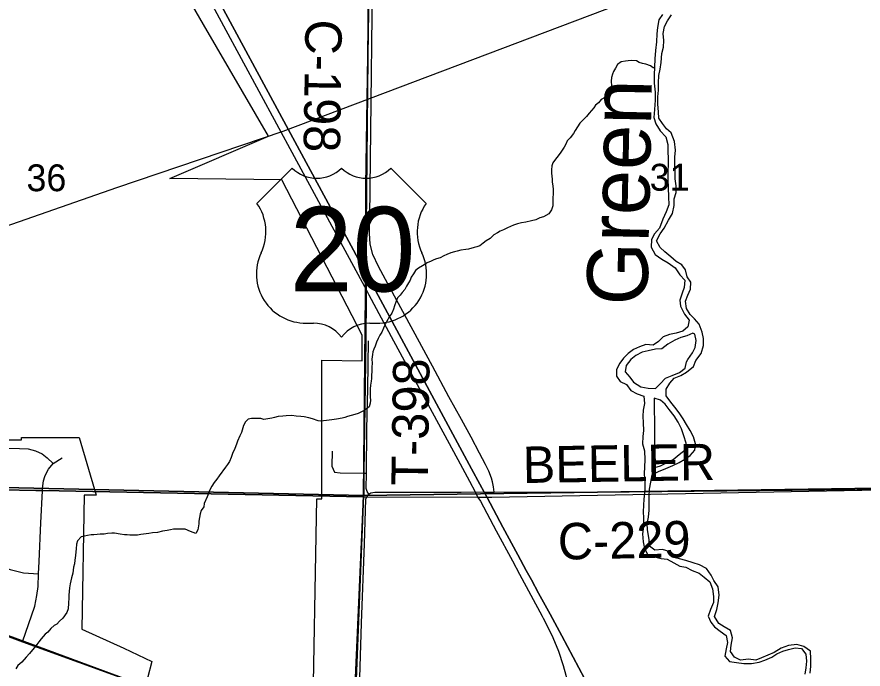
# Model space of a CAD drawing. Extents: x -8.5 to 18.7, y -20.3 to 7.
# Drawn here: x -1.362 to 1.276, y 0.52 to 2.554 of the extents above; entities that cross this region are included whole.
import ezdxf

# ---------------------------------------------------------------- set-up
doc = ezdxf.new("R2010")
doc.units = 0
for name, color, linetype in [('GM_X_City_Street', 7, 'Continuous'), ('GM_X_Corporation', 7, 'Continuous'), ('GM_X_County_Road', 7, 'Continuous'), ('GM_X_County_Road_Text', 7, 'Continuous'), ('GM_X_Minor_River', 7, 'Continuous'), ('GM_X_Minor_River_Text', 7, 'Continuous'), ('GM_X_Rail_Line', 7, 'Continuous'), ('GM_X_Section', 7, 'Continuous'), ('GM_X_Section_Text', 7, 'Continuous'), ('GM_X_State_Route', 7, 'Continuous'), ('GM_X_Township', 7, 'Continuous'), ('GM_X_Township_Road', 7, 'Continuous'), ('GM_X_Township_Road_Text', 7, 'Continuous'), ('GM_X_US_Location', 7, 'Continuous'), ('GM_X_US_Route', 7, 'Continuous'), ('GM_X_US_Shield', 7, 'Continuous')]:
    doc.layers.add(name, color=color, linetype=linetype)

msp = doc.modelspace()

# ---------------------------------------------------------------- linework, layer by layer
at = {"layer": 'GM_X_City_Street'}
msp.add_lwpolyline([(-1.4034, 1.2346), (-1.3485, 1.2346), (-1.3485, 1.2422), (-1.1685, 1.2422), (-1.1157, 1.0619), (-1.1524, 1.0625), (-1.1597, 0.644), (-1.0286, 0.5856), (-0.9421, 0.5435), (-0.955, 0.4916), (-0.4403, 0.3043), (-0.4273, 1.0509), (-0.4121, 1.0506), (-0.4121, 1.4832), (-0.2862, 1.481), (-0.2862, 1.5617), (-0.5367, 2.0462), (-0.8854, 2.05), (-0.5781, 2.1818), (-0.7808, 2.5298), (-0.8987, 2.7366)], dxfattribs=at)
at = {"layer": 'GM_X_Corporation'}
for points in [[(-1.4067, 1.0795), (-1.3034, 1.0774), (-1.2833, 1.077), (-0.2815, 1.0573), (-0.2809, 1.0704), (-0.2806, 1.1059), (-0.2802, 1.1319), (-0.2743, 1.5449), (-0.2732, 1.6817), (-0.2732, 1.7026), (-0.2734, 1.7534), (-0.2734, 1.7545), (-0.274, 2.0266), (-0.256, 3.2483), (-0.256, 3.2521), (-0.2547, 3.5633), (-0.2163, 5.3387), (-0.204, 6.1808), (-0.1985, 6.5568), (-0.1911, 6.938), (-8.4587, 6.938)], [(-0.256, 3.2483), (-0.274, 2.0266), (-0.2734, 1.7545), (-0.2734, 1.7534), (-0.2732, 1.7026), (-0.2732, 1.6817), (-0.2743, 1.5449), (-0.2802, 1.1319), (-0.2806, 1.1059), (-0.2809, 1.0704), (-0.2815, 1.0573), (-0.2719, 1.0573), (0.0749, 1.0561), (0.0888, 1.0559), (0.1031, 1.0557), (0.1184, 1.0556), (1.5463, 1.0836), (1.6213, 1.0837), (1.7309, 1.0848), (2.5365, 1.0994), (3.5551, 1.121), (3.6318, 1.1236), (5.043, 1.1473)], [(-0.5243, -5.7448), (-0.5063, -4.8122), (-0.4738, -3.5008), (-0.4017, -1.8003), (-0.4011, -1.7879), (-0.3988, -1.7297), (-0.3182, 0.2282), (-0.3179, 0.2351), (-0.2815, 1.0573), (-1.2833, 1.077), (-1.3034, 1.0774), (-1.4067, 1.0795)]]:
    msp.add_lwpolyline(points, dxfattribs=at)
at = {"layer": 'GM_X_County_Road'}
for points in [[(-0.2614, 2.0062), (-0.2612, 2.02), (-0.2518, 2.8274), (-0.2468, 3.2528)], [(0.1255, 1.0721), (0.1238, 1.0888), (0.1208, 1.1035), (0.1172, 1.1152), (0.1089, 1.137), (0.0983, 1.1582), (0.0797, 1.1938), (0.0536, 1.2428), (0.0234, 1.2984), (-0.0152, 1.3693), (-0.0667, 1.4651), (-0.1269, 1.5764), (-0.1846, 1.6834), (-0.2345, 1.7756), (-0.2529, 1.8133), (-0.2613, 1.8454), (-0.2632, 1.8797), (-0.2614, 2.0062)], [(0.1255, 1.0721), (0.5465, 1.0724), (1.2573, 1.08), (1.463, 1.0822), (1.5468, 1.0825)], [(-0.2721, 1.0547), (-0.2715, 1.0562), (-0.2706, 1.0584), (-0.2646, 1.0655), (-0.2584, 1.0697), (-0.2468, 1.0714), (-0.1241, 1.0713), (0.023, 1.0717), (0.0668, 1.0723), (0.0948, 1.0718), (0.1255, 1.0721)], [(-0.3034, 0.2289), (-0.2986, 0.3119), (-0.2955, 0.4254), (-0.2876, 0.6633), (-0.2788, 0.9108), (-0.274, 1.05), (-0.2721, 1.0547)], [(-1.6684, 0.7264), (-1.6496, 0.7195), (-1.3449, 0.6045)], [(-1.3449, 0.6045), (-0.9961, 0.4778), (-0.3174, 0.2339), (-0.3034, 0.2289)]]:
    msp.add_lwpolyline(points, dxfattribs=at)
at = {"layer": 'GM_X_Minor_River'}
msp.add_line((0.6244, 1.3649), (0.6268, 1.1484), dxfattribs=at)
for points in [[(0.6507, 2.5618), (0.6396, 2.5446), (0.6352, 2.5212), (0.6331, 2.5015), (0.6317, 2.4765), (0.6287, 2.4492), (0.6272, 2.4234), (0.6257, 2.3969), (0.6243, 2.3734), (0.6244, 2.3468), (0.6274, 2.3194), (0.6275, 2.2943), (0.6252, 2.2655), (0.6238, 2.2405), (0.6301, 2.2206), (0.6431, 2.199), (0.6608, 2.1795), (0.667, 2.1558), (0.6672, 2.1345), (0.6681, 2.1125), (0.6683, 2.0935), (0.6678, 2.073), (0.6671, 2.0464), (0.6679, 2.0206), (0.6694, 1.9932), (0.6702, 1.9674), (0.6621, 1.9463), (0.6516, 1.9231), (0.6417, 1.8952), (0.6261, 1.8774), (0.6165, 1.8602), (0.6151, 1.836), (0.6274, 1.8129), (0.649, 1.7986), (0.6684, 1.7867), (0.6899, 1.7709), (0.7045, 1.7492), (0.72, 1.7328), (0.7179, 1.7101), (0.7121, 1.6921), (0.7047, 1.671), (0.7064, 1.652), (0.7194, 1.6273), (0.7341, 1.6079), (0.7297, 1.5875), (0.7142, 1.5735), (0.6936, 1.568), (0.673, 1.5633), (0.653, 1.5562), (0.6382, 1.5414), (0.6213, 1.5305), (0.5986, 1.5327), (0.5794, 1.5248), (0.5602, 1.517), (0.5432, 1.5046), (0.5291, 1.4898), (0.5181, 1.4741), (0.507, 1.4547), (0.5071, 1.4334), (0.5188, 1.4164), (0.5383, 1.4075), (0.5522, 1.3889), (0.5716, 1.3785), (0.5927, 1.3711), (0.5943, 1.3482), (0.5907, 1.3278), (0.5895, 1.3089), (0.5904, 1.2876), (0.5913, 1.264), (0.5893, 1.2451), (0.5886, 1.2223), (0.5941, 1.2009), (0.5956, 1.1728), (0.5943, 1.1508), (0.5937, 1.1288), (0.5952, 1.1007), (0.5953, 1.0756), (0.5923, 1.0499), (0.5918, 1.0309), (0.5905, 1.0104), (0.5915, 0.9914), (0.5915, 0.9648)], [(0.651, 0.8926), (0.6267, 0.891), (0.6104, 0.9036), (0.6086, 0.9241), (0.6041, 0.9538), (0.6031, 0.9736), (0.6075, 0.994), (0.6088, 1.0152), (0.6094, 1.0365), (0.6092, 1.0585), (0.6106, 1.0812), (0.6142, 1.1024), (0.6186, 1.1258), (0.6386, 1.1359), (0.6609, 1.1459), (0.6824, 1.1545), (0.7031, 1.1638), (0.7208, 1.1747), (0.7371, 1.1864), (0.7512, 1.2027), (0.754, 1.2223), (0.7477, 1.2438), (0.7369, 1.2638), (0.726, 1.2824), (0.7151, 1.3001), (0.7042, 1.3156), (0.6932, 1.3319), (0.6764, 1.3528), (0.6625, 1.3722), (0.6623, 1.3927), (0.6734, 1.4114), (0.6867, 1.427), (0.7082, 1.4355), (0.7259, 1.4456), (0.7476, 1.464), (0.7549, 1.482), (0.7715, 1.5044), (0.7782, 1.5292), (0.7781, 1.5513), (0.774, 1.5711), (0.7648, 1.5957), (0.7509, 1.6128), (0.7368, 1.6261), (0.726, 1.6446), (0.7228, 1.6675), (0.7294, 1.6863), (0.7375, 1.705), (0.7388, 1.7263), (0.7271, 1.7433), (0.7224, 1.7647), (0.7107, 1.781), (0.6935, 1.7913), (0.6765, 1.8054), (0.6579, 1.8211), (0.6439, 1.8344), (0.6316, 1.8553), (0.6435, 1.877), (0.6554, 1.8949), (0.6697, 1.9195), (0.6817, 1.9412), (0.6869, 1.9654), (0.6874, 1.9866), (0.6933, 2.0062), (0.6931, 2.0267), (0.6899, 2.0488), (0.6905, 2.0708), (0.6888, 2.0944), (0.6894, 2.1164), (0.6908, 2.1384), (0.6877, 2.1658), (0.6778, 2.1927), (0.663, 2.2045), (0.6506, 2.2215), (0.6396, 2.2386), (0.6387, 2.2583), (0.6363, 2.2819), (0.6361, 2.3047), (0.6382, 2.3259), (0.6381, 2.3487), (0.6395, 2.3715), (0.643, 2.3911), (0.6466, 2.4115), (0.6481, 2.4396), (0.654, 2.4591), (0.6545, 2.4804), (0.6529, 2.5025), (0.6565, 2.5244), (0.666, 2.5416), (0.6787, 2.5602)], [(0.6256, 2.3946), (0.6212, 2.3955), (0.613, 2.4017), (0.5986, 2.4064), (0.5888, 2.4088), (0.5782, 2.4119), (0.5691, 2.4166), (0.5547, 2.4175), (0.5441, 2.4169), (0.535, 2.4162), (0.5213, 2.4141), (0.5106, 2.4058), (0.5036, 2.3938), (0.4974, 2.3832), (0.4943, 2.3749), (0.4912, 2.365), (0.491, 2.3536), (0.4916, 2.3385), (0.4884, 2.3248), (0.4799, 2.3128), (0.473, 2.3037), (0.4593, 2.2963), (0.4508, 2.2858), (0.4416, 2.279), (0.4362, 2.27), (0.4224, 2.2534), (0.4139, 2.2429), (0.3932, 2.2226), (0.3855, 2.2113), (0.3785, 2.1992), (0.3731, 2.1902), (0.3623, 2.1766), (0.3539, 2.1676), (0.35, 2.1593), (0.3438, 2.148), (0.3337, 2.1321), (0.3253, 2.1208), (0.3168, 2.1103), (0.3091, 2.099), (0.3052, 2.0892), (0.3043, 2.077), (0.3049, 2.0664), (0.3062, 2.0474), (0.3069, 2.039), (0.3083, 2.0276), (0.3096, 2.0155), (0.3092, 1.976), (0.3083, 1.9646), (0.3044, 1.9518), (0.2959, 1.9397), (0.2791, 1.9308), (0.2684, 1.9271), (0.2562, 1.9211), (0.2425, 1.9175), (0.225, 1.9139), (0.2106, 1.9118), (0.1984, 1.9081), (0.1862, 1.9044), (0.1771, 1.9007), (0.1672, 1.8963), (0.155, 1.8903), (0.1443, 1.8859), (0.1359, 1.8807), (0.1252, 1.8747), (0.1129, 1.8627), (0.1007, 1.8552), (0.0915, 1.8485), (0.0808, 1.8403), (0.0717, 1.8373), (0.0633, 1.8344), (0.0458, 1.83), (0.0374, 1.8286), (0.0215, 1.8265), (0.0108, 1.8236), (0.0017, 1.8214), (-0.009, 1.8185), (-0.0219, 1.8133), (-0.0311, 1.8088), (-0.0425, 1.8029), (-0.054, 1.7992), (-0.0623, 1.7963), (-0.0707, 1.7926), (-0.0829, 1.7874), (-0.0982, 1.7777), (-0.1104, 1.7702), (-0.1196, 1.7627), (-0.1258, 1.7529), (-0.1335, 1.7424), (-0.1359, 1.7333), (-0.1413, 1.7242), (-0.1475, 1.7144), (-0.1529, 1.7038), (-0.1606, 1.6948), (-0.1675, 1.6865), (-0.1752, 1.6783), (-0.1799, 1.6669), (-0.1846, 1.6533), (-0.1878, 1.642), (-0.1932, 1.6299), (-0.2009, 1.6193), (-0.2102, 1.6027)], [(-0.2102, 1.6027), (-0.2156, 1.5922), (-0.2188, 1.5831), (-0.2242, 1.5702), (-0.2304, 1.5612), (-0.2358, 1.5514), (-0.2413, 1.5393), (-0.2452, 1.5272), (-0.2499, 1.5181), (-0.253, 1.509), (-0.2539, 1.5007), (-0.2555, 1.4863), (-0.2549, 1.4741), (-0.2558, 1.462), (-0.256, 1.4468), (-0.2568, 1.4377), (-0.257, 1.4263), (-0.2578, 1.418), (-0.2595, 1.4051), (-0.2604, 1.3945), (-0.2612, 1.3861), (-0.2613, 1.3763), (-0.2607, 1.3679), (-0.26, 1.3588), (-0.2609, 1.3497), (-0.2641, 1.3376), (-0.2763, 1.3286), (-0.2878, 1.3219), (-0.2984, 1.3174), (-0.3083, 1.3138), (-0.3197, 1.3108), (-0.3312, 1.3072), (-0.3403, 1.305), (-0.3487, 1.302), (-0.3654, 1.2992), (-0.3806, 1.2978), (-0.3889, 1.2964), (-0.4148, 1.2936), (-0.4231, 1.2937), (-0.4405, 1.3), (-0.4526, 1.3032), (-0.4662, 1.3063), (-0.4776, 1.308), (-0.492, 1.3089), (-0.5049, 1.3106), (-0.5231, 1.31), (-0.5337, 1.3086), (-0.5474, 1.3072), (-0.5588, 1.3051), (-0.5672, 1.3029), (-0.5801, 1.3), (-0.5923, 1.2986), (-0.6021, 1.301), (-0.6309, 1.3013), (-0.6416, 1.2999), (-0.6492, 1.2908), (-0.6562, 1.2795), (-0.6618, 1.2583), (-0.6672, 1.2478), (-0.6742, 1.2311), (-0.6773, 1.2213), (-0.6828, 1.2084), (-0.6898, 1.1918), (-0.6945, 1.1797), (-0.7, 1.1676), (-0.7054, 1.1578), (-0.7115, 1.1495), (-0.7316, 1.1224), (-0.7393, 1.1119), (-0.747, 1.1021), (-0.7547, 1.09), (-0.7617, 1.0764), (-0.7648, 1.0673), (-0.7687, 1.0568), (-0.7788, 1.0364), (-0.7797, 1.0257), (-0.7882, 1.0145), (-0.7906, 1.0046), (-0.793, 0.9925), (-0.7954, 0.9811), (-0.7955, 0.9728), (-0.7987, 0.9538), (-0.8049, 0.9433), (-0.8208, 0.9487), (-0.8374, 0.9558), (-0.8457, 0.9566), (-0.8662, 0.9568), (-0.8746, 0.9562), (-0.8837, 0.954), (-0.8936, 0.9526), (-0.908, 0.9504), (-0.924, 0.9461), (-0.9392, 0.9447), (-0.9506, 0.9433), (-0.9764, 0.9398), (-0.9863, 0.9376), (-1.0098, 0.9379), (-1.0189, 0.9387), (-1.0273, 0.9388), (-1.0409, 0.9412), (-1.0576, 0.9437)], [(0.7451, 1.5681), (0.7267, 1.5588), (0.7076, 1.554), (0.6892, 1.5454), (0.6668, 1.5338), (0.6483, 1.5191), (0.6292, 1.5174), (0.6064, 1.5127), (0.5873, 1.5079), (0.568, 1.4978), (0.5518, 1.4853), (0.5376, 1.4668), (0.5341, 1.4471), (0.5488, 1.4308), (0.5605, 1.4145), (0.5828, 1.4002), (0.6055, 1.3965), (0.629, 1.3951), (0.6438, 1.4099), (0.6602, 1.4277), (0.6809, 1.4355), (0.7039, 1.4447), (0.7209, 1.4587), (0.7253, 1.4783), (0.73, 1.4858)], [(0.73, 1.4858), (0.7442, 1.5059), (0.753, 1.5231), (0.7559, 1.545), (0.7511, 1.5649), (0.7451, 1.5681)], [(0.6268, 1.1484), (0.6444, 1.154), (0.6636, 1.1633), (0.6836, 1.1734), (0.703, 1.1896), (0.7216, 1.2035), (0.7245, 1.2247), (0.7175, 1.2469), (0.7097, 1.2691), (0.6997, 1.2899), (0.6866, 1.3093), (0.6712, 1.3294), (0.6587, 1.3457), (0.6447, 1.359), (0.6244, 1.3649)], [(0.5915, 0.9648), (0.5886, 0.9414), (0.5902, 0.9163), (0.595, 0.8956), (0.6044, 0.8787), (0.6254, 0.8705), (0.6465, 0.8653), (0.6654, 0.8626), (0.6855, 0.8514), (0.7042, 0.841), (0.7231, 0.8374), (0.7433, 0.827), (0.7651, 0.8188), (0.7807, 0.807), (0.7985, 0.7921), (0.8062, 0.7698), (0.8101, 0.7462), (0.8096, 0.7272), (0.7999, 0.7055), (0.7933, 0.6851), (0.8011, 0.6667), (0.8129, 0.6512), (0.8307, 0.6378), (0.8493, 0.6244), (0.8533, 0.603), (0.8497, 0.5833), (0.8453, 0.5607), (0.8592, 0.5436), (0.8819, 0.5407), (0.9046, 0.537), (0.9281, 0.5371), (0.9517, 0.5418), (0.9701, 0.5474), (0.9916, 0.5567), (1.007, 0.5676), (1.0254, 0.5755), (1.0438, 0.5811), (1.0644, 0.5858), (1.0841, 0.5845), (1.0973, 0.5667), (1.0997, 0.5446), (1.0976, 0.5234), (1.0948, 0.5037)], [(-1.0576, 0.9437), (-1.0659, 0.9438), (-1.0796, 0.9424), (-1.0902, 0.941), (-1.1024, 0.9411), (-1.1122, 0.9397), (-1.1221, 0.9391), (-1.1305, 0.9384), (-1.1419, 0.937), (-1.1517, 0.9348), (-1.1616, 0.9319), (-1.1732, 0.9199), (-1.1771, 0.9093), (-1.178, 0.8949), (-1.1789, 0.8858), (-1.1797, 0.8744), (-1.1814, 0.86), (-1.1831, 0.8486), (-1.1855, 0.838), (-1.1871, 0.8282), (-1.188, 0.8191), (-1.1927, 0.8047), (-1.1967, 0.7857), (-1.1984, 0.7729), (-1.1992, 0.7622), (-1.2009, 0.7509), (-1.201, 0.7425), (-1.2019, 0.7251), (-1.2021, 0.7076), (-1.2068, 0.6963), (-1.2191, 0.6789), (-1.2291, 0.6692), (-1.2383, 0.6602), (-1.2467, 0.6557), (-1.2567, 0.6467), (-1.2659, 0.6354), (-1.2743, 0.6287), (-1.2866, 0.6144), (-1.2936, 0.6053), (-1.3005, 0.5971), (-1.3082, 0.5865), (-1.3228, 0.5684), (-1.3336, 0.5572), (-1.3474, 0.5414), (-1.3597, 0.5316), (-1.3658, 0.5211)], [(1.1116, 0.507), (1.1129, 0.529), (1.1135, 0.5518), (1.1119, 0.5754), (1.0911, 0.5904), (1.0692, 0.5963), (1.0434, 0.5932), (1.0204, 0.5847), (0.9988, 0.5717), (0.9796, 0.5638), (0.9597, 0.5553), (0.942, 0.5482), (0.9186, 0.5511), (0.8935, 0.548), (0.8748, 0.5576), (0.8631, 0.5746), (0.8652, 0.5943), (0.8688, 0.617), (0.8626, 0.6407), (0.8432, 0.6519), (0.8268, 0.6622), (0.813, 0.6838), (0.8196, 0.7057), (0.824, 0.7261), (0.8277, 0.751), (0.8246, 0.7769), (0.8107, 0.7963), (0.8021, 0.8132), (0.7882, 0.8334), (0.7658, 0.8446), (0.7462, 0.8512), (0.7237, 0.8587), (0.7041, 0.8638), (0.6807, 0.869), (0.6713, 0.8867), (0.651, 0.8926)]]:
    msp.add_lwpolyline(points, dxfattribs=at)
at = {"layer": 'GM_X_Rail_Line'}
for points in [[(-3.1051, 1.2532), (-1.8587, 1.7404), (-1.0506, 2.0219), (-0.5317, 2.1977), (0.6034, 2.6279), (1.0736, 2.8146), (2.4168, 3.2935), (3.3492, 3.6263), (4.4113, 3.9753)], [(-3.1051, 1.2532), (-2.4469, 1.0116), (-1.5221, 0.6739), (-0.4101, 0.2634), (0.7595, -0.1688), (1.8743, -0.5688), (3.1764, -1.0285), (4.3174, -1.4463), (6.1065, -2.1352), (6.899, -2.4421), (7.8038, -2.7637), (9.1245, -3.2289), (9.8265, -3.4832)]]:
    msp.add_lwpolyline(points, dxfattribs=at)
at = {"layer": 'GM_X_Section'}
for points in [[(1.6397, 3.0984), (1.6114, 1.0875), (1.5424, 1.0872), (-0.2815, 1.0613), (-0.2624, 3.0586)], [(-0.2637, 3.0843), (-0.2624, 3.0586), (-0.2815, 1.0613), (-2.2915, 1.1056), (-2.2369, 3.07)], [(-2.4613, 1.1112), (-2.2915, 1.1056), (-0.2815, 1.0613), (-0.3533, -0.74), (-0.3552, -0.7999), (-2.5517, -0.6423)], [(1.5424, 1.0872), (1.5257, -0.7471), (-0.3533, -0.74), (-0.2815, 1.0613)]]:
    msp.add_lwpolyline(points, close=True, dxfattribs=at)
at = {"layer": 'GM_X_State_Route'}
for points in [[(0.0948, 1.0718), (0.0807, 1.0967), (0.0552, 1.1441), (-0.2435, 1.6985), (-0.2729, 1.7523), (-0.3131, 1.8268), (-0.3785, 1.9476), (-0.5229, 2.2149), (-0.7467, 2.6301), (-0.8115, 2.7502), (-0.8386, 2.8006)], [(0.4079, 0.4911), (0.3724, 0.5566), (0.3365, 0.6233), (0.3, 0.6908), (0.2642, 0.757), (0.2421, 0.7982), (0.2259, 0.8278), (0.1999, 0.8763), (0.1531, 0.9627), (0.1035, 1.0546), (0.0948, 1.0718)]]:
    msp.add_lwpolyline(points, dxfattribs=at)
at = {"layer": 'GM_X_Township'}
msp.add_lwpolyline([(-0.5243, -5.7448), (-0.5063, -4.8122), (-0.4738, -3.5008), (-0.4017, -1.8003), (-0.4011, -1.7879), (-0.3988, -1.7297), (-0.3182, 0.2282), (-0.3179, 0.2351), (-0.2815, 1.0573), (-0.2719, 1.0573), (0.0749, 1.0561), (0.0888, 1.0559), (0.1031, 1.0557), (0.1184, 1.0556), (1.5463, 1.0836), (1.6213, 1.0837), (1.7309, 1.0848), (2.5365, 1.0994), (3.5551, 1.121), (3.6318, 1.1236), (5.043, 1.1473)], dxfattribs=at)
at = {"layer": 'GM_X_Township_Road'}
msp.add_line((-0.2686, 1.3954), (-0.2661, 1.5434), dxfattribs=at)
for points in [[(-0.2646, 1.0655), (-0.2702, 1.0734), (-0.2732, 1.0831), (-0.2728, 1.1307), (-0.2708, 1.2677), (-0.2686, 1.3954)], [(-1.5209, 1.2057), (-1.5118, 1.2095), (-1.4817, 1.2101), (-1.3879, 1.2087), (-1.3543, 1.2081), (-1.3272, 1.2067), (-1.3043, 1.2008), (-1.2839, 1.1908), (-1.2679, 1.1787), (-1.2497, 1.1606)], [(-0.379, 1.1997), (-0.3802, 1.1528), (-0.3723, 1.1341), (-0.3548, 1.1317), (-0.2798, 1.1308), (-0.2728, 1.1307)], [(-1.2825, 1.0816), (-1.2819, 1.0912), (-1.2795, 1.1067), (-1.2751, 1.1204), (-1.2697, 1.1325), (-1.2634, 1.1433), (-1.2497, 1.1606), (-1.2216, 1.1785)], [(-1.3449, 0.6045), (-1.3067, 0.7163), (-1.3002, 0.7493), (-1.2962, 0.7777), (-1.2946, 0.8171), (-1.2928, 0.8551), (-1.2876, 0.9764), (-1.2828, 1.0759), (-1.2825, 1.0816)], [(-1.5706, 0.8967), (-1.4595, 0.8591), (-1.3831, 0.8304), (-1.3417, 0.8205), (-1.2946, 0.8171)]]:
    msp.add_lwpolyline(points, dxfattribs=at)
at = {"layer": 'GM_X_US_Route'}
for points in [[(-0.8386, 2.8006), (-0.8115, 2.7502), (-0.7467, 2.6301), (-0.5229, 2.2149), (-0.3785, 1.9476), (-0.3131, 1.8268), (-0.2729, 1.7523), (-0.2435, 1.6985), (0.0552, 1.1441), (0.0807, 1.0967), (0.0948, 1.0718)], [(-0.8572, 2.7851), (-0.8306, 2.736), (-0.773, 2.6288), (-0.3326, 1.8129), (-0.2728, 1.7015), (-0.2651, 1.687), (-0.1878, 1.5439)], [(-0.1878, 1.5439), (0.012, 1.1738), (0.0486, 1.1063), (0.0668, 1.0723)], [(0.0668, 1.0723), (0.0753, 1.055), (0.0827, 1.0435), (0.1322, 0.9511), (0.1825, 0.8578), (0.2051, 0.8162), (0.2404, 0.7509), (0.2759, 0.6846), (0.2788, 0.6791)], [(0.0948, 1.0718), (0.1035, 1.0546), (0.1531, 0.9627), (0.1999, 0.8763), (0.2259, 0.8278), (0.2421, 0.7982), (0.2642, 0.757), (0.3, 0.6908), (0.3365, 0.6233), (0.3724, 0.5566), (0.4079, 0.4911)], [(0.2788, 0.6791), (0.2912, 0.6552), (0.3087, 0.618), (0.3261, 0.5757), (0.3408, 0.5313), (0.3489, 0.5011), (0.3516, 0.4893)]]:
    msp.add_lwpolyline(points, dxfattribs=at)
at = {"layer": 'GM_X_US_Shield'}
for p, q in [((-0.504, 2.0823), (-0.6139, 1.9724)), ((-0.0865, 1.9724), (-0.1964, 2.0823)), ((-0.46, 1.5989), (-0.4381, 1.5989)), ((-0.2623, 1.5989), (-0.2403, 1.5989))]:
    msp.add_line(p, q, dxfattribs=at)
for centre, radius, start, end in [((-0.4271, 2.1607), 0.1099, 225.573, 314.427), ((-0.2733, 2.1607), 0.1099, 225.573, 314.427), ((-0.7398, 1.8842), 0.1538, 334.5471, 35.0009), ((0.0395, 1.8842), 0.1538, 144.9991, 205.4529), ((-0.4618, 1.7527), 0.1538, 154.8319, 270.6383), ((-0.2386, 1.7527), 0.1538, 269.3617, 25.1681), ((-0.4381, 1.489), 0.1099, 36.8699, 90), ((-0.2623, 1.489), 0.1099, 90, 143.1301)]:
    msp.add_arc(centre, radius, start, end, dxfattribs=at)

# ---------------------------------------------------------------- texts
at = {"layer": 'GM_X_County_Road_Text'}
for s, rotation, p in [('C-198', 269.1731, (-0.4626, 2.5464)), ('BEELER', 0.9092, (0.2158, 1.1001)), ('C-229', 1.1016, (0.3253, 0.8611))]:
    msp.add_text(s, height=0.11364, rotation=rotation, dxfattribs=at).set_placement(p)
at = {"layer": 'GM_X_Minor_River_Text'}
msp.add_text('Green', height=0.18951, rotation=88.8302, dxfattribs=at).set_placement((0.6034, 1.6528))
at = {"layer": 'GM_X_Section_Text'}
for s, p in [('36', (-1.3327, 2.0103)), ('31', (0.6107, 2.012))]:
    msp.add_text(s, height=0.08371, rotation=0, dxfattribs=at).set_placement(p)
at = {"layer": 'GM_X_Township_Road_Text'}
msp.add_text('T-398', height=0.11364, rotation=89.1679, dxfattribs=at).set_placement((-0.0813, 1.0912))
at = {"layer": 'GM_X_US_Location'}
for s in ['0', '/']:
    msp.add_text(s, height=0.000379, dxfattribs=at).set_placement((-0.3503, 1.8275))
msp.add_text('20', height=0.000379, rotation=0, dxfattribs=at).set_placement((-0.4285, 1.7491))
at = {"layer": 'GM_X_US_Shield'}
msp.add_text('20', height=0.26367, dxfattribs=at).set_placement((-0.512, 1.6977))

doc.saveas('drawing.dxf')
